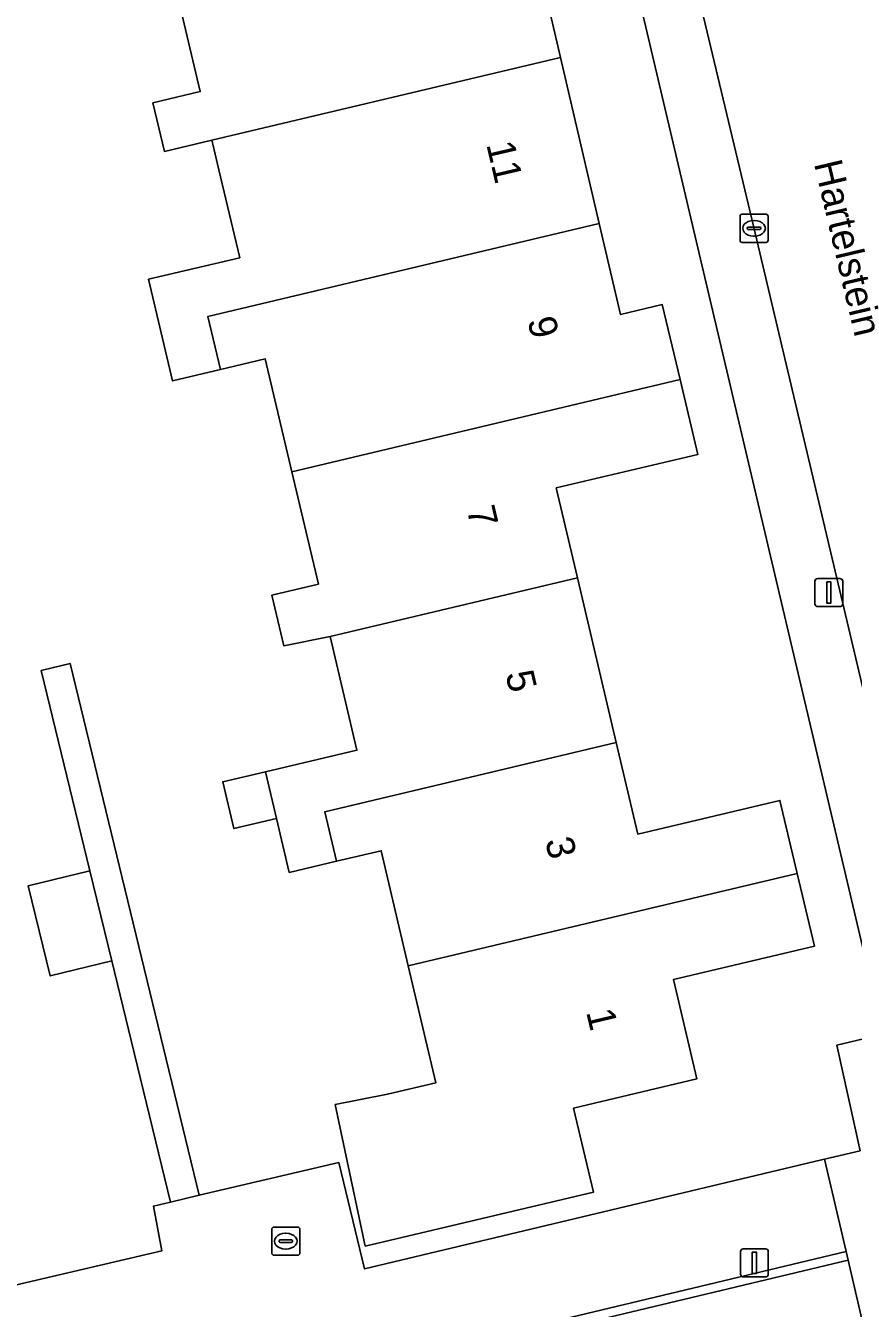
# Model space of a CAD drawing. Extents: x 158031 to 159244, y 380104 to 381214.
# Drawn here: x 158943.33 to 158972.81, y 380795.98 to 380841.63 of the extents above; entities that cross this region are included whole.
import ezdxf

# ---------------------------------------------------------------- set-up
doc = ezdxf.new("R2010")
doc.units = 0
for name, color, linetype in [('IMGEO_Erf', 7, 'Continuous'), ('IMGEO_Kolk', 7, 'Continuous'), ('IMGEO_Lichtmast', 7, 'Continuous'), ('IMGEO_Muur', 7, 'Continuous'), ('IMGEO_Openbare_ruimte_label', 7, 'Continuous'), ('IMGEO_Pand', 7, 'Continuous'), ('IMGEO_Pand_nummerreeks', 7, 'Continuous'), ('IMGEO_Rijbaan_lokaal_open', 7, 'Continuous'), ('IMGEO_Rioolput', 7, 'Continuous'), ('IMGEO_Voetpad_open', 7, 'Continuous')]:
    doc.layers.add(name, color=color, linetype=linetype)

msp = doc.modelspace()

# ---------------------------------------------------------------- linework, layer by layer
at = {"layer": 'IMGEO_Erf'}
for points in [[(158940.713, 380796.274), (158948.187, 380798.028), (158947.885, 380799.619), (158948.489, 380799.76), (158946.996, 380805.9), (158946.403, 380808.34), (158944.208, 380807.806), (158943.426, 380811.019), (158945.621, 380811.553), (158943.887, 380818.681), (158944.913, 380818.93), (158949.517, 380800.001), (158954.485, 380801.164), (158955.404, 380797.381), (158971.678, 380801.261), (158971.781, 380801.286), (158973.047, 380801.587), (158972.216, 380805.341), (158973.869, 380805.732), (158958.127, 380872.491)], [(158961.593, 380843.866), (158962.379, 380840.503), (158963.76, 380834.589), (158964.517, 380831.35), (158966.006, 380831.701), (158966.636, 380829.032), (158967.265, 380826.365), (158962.226, 380825.176), (158962.98, 380821.976), (158964.362, 380816.116), (158965.13, 380812.859), (158970.196, 380814.053), (158970.808, 380811.458), (158971.42, 380808.862), (158966.399, 380807.678), (158967.233, 380804.14), (158962.844, 380803.105), (158963.551, 380800.108), (158955.424, 380798.192), (158954.359, 380803.232), (158956.219, 380803.6), (158957.941, 380804.005), (158956.959, 380808.169), (158955.994, 380812.263), (158954.405, 380811.888), (158952.721, 380811.491), (158952.268, 380813.41), (158950.748, 380813.052), (158950.354, 380814.718), (158951.875, 380815.076), (158955.128, 380815.843), (158954.175, 380819.885), (158952.528, 380819.556), (158952.103, 380821.36), (158953.758, 380821.75), (158952.815, 380825.75), (158951.868, 380829.767), (158950.272, 380829.391), (158948.567, 380828.989), (158947.714, 380832.606), (158950.955, 380833.37), (158950.217, 380836.502), (158950.003, 380837.411), (158949.969, 380837.556), (158948.274, 380837.154), (158947.865, 380838.888), (158949.549, 380839.285), (158948.563, 380843.465)]]:
    msp.add_lwpolyline(points, dxfattribs=at)
at = {"layer": 'IMGEO_Kolk'}
for p, q in [((158968.772, 380833.993), (158968.772, 380834.845)), ((158968.847, 380834.919), (158969.699, 380834.919)), ((158969.773, 380834.845), (158969.773, 380833.993)), ((158969.031, 380834.413), (158969.031, 380834.425)), ((158969.074, 380834.462), (158969.472, 380834.462)), ((158969.26, 380834.699), (158969.285, 380834.699)), ((158969.515, 380834.425), (158969.515, 380834.413)), ((158969.469, 380834.376), (158969.071, 380834.376)), ((158969.283, 380834.139), (158969.258, 380834.139)), ((158969.699, 380833.919), (158968.847, 380833.919))]:
    msp.add_line(p, q, dxfattribs=at)
for points in [[(158968.772, 380833.993), (158968.772, 380834.845)], [(158968.847, 380834.919), (158969.699, 380834.919)], [(158969.773, 380834.845), (158969.773, 380833.993)], [(158969.699, 380833.919), (158968.847, 380833.919)]]:
    msp.add_lwpolyline(points, dxfattribs=at)
for centre, radius, start, end in [((158968.849, 380834.843), 0.0765, 91.552, 178.448), ((158968.849, 380834.843), 0.0765, 91.552, 178.448), ((158969.697, 380834.843), 0.0765, 1.552, 88.448), ((158969.697, 380834.843), 0.0765, 1.552, 88.448), ((158969.071, 380834.422), 0.0403, 85.8775, 175.7526), ((158969.068, 380834.412), 0.0366, 178.938, 274.7102), ((158969.472, 380834.419), 0.043, 264.8664, 352.4533), ((158969.476, 380834.424), 0.0386, 1.7309, 96.639), ((158968.849, 380833.995), 0.0765, 181.552, 268.448), ((158968.849, 380833.995), 0.0765, 181.552, 268.448), ((158969.697, 380833.995), 0.0765, 271.552, 358.448), ((158969.697, 380833.995), 0.0765, 271.552, 358.448)]:
    msp.add_arc(centre, radius, start, end, dxfattribs=at)
for centre, major_axis, ratio, start_param, end_param in [((158969.259, 380834.419), (-0.387, 0.002), 0.722429, 4.712389, 7.853982), ((158969.284, 380834.419), (-0.39, 0.002), 0.717154, 1.570796, 4.712389)]:
    msp.add_ellipse(centre, major_axis=major_axis, ratio=ratio, start_param=start_param, end_param=end_param, dxfattribs=at)
at = {"layer": 'IMGEO_Lichtmast'}
for p, q in [((158971.438, 380821.055), (158971.438, 380821.855)), ((158971.438, 380821.855), (158971.438, 380821.055)), ((158971.538, 380821.955), (158972.328, 380821.955)), ((158972.328, 380821.955), (158971.538, 380821.955)), ((158972.428, 380821.855), (158972.428, 380821.055)), ((158972.428, 380821.055), (158972.428, 380821.855)), ((158972.328, 380820.955), (158971.538, 380820.955)), ((158971.538, 380820.955), (158972.328, 380820.955)), ((158968.79, 380797.196), (158968.79, 380797.996)), ((158968.79, 380797.996), (158968.79, 380797.196)), ((158968.89, 380798.096), (158969.68, 380798.096)), ((158969.68, 380798.096), (158968.89, 380798.096)), ((158969.78, 380797.996), (158969.78, 380797.196)), ((158969.78, 380797.196), (158969.78, 380797.996)), ((158969.68, 380797.096), (158968.89, 380797.096)), ((158968.89, 380797.096), (158969.68, 380797.096))]:
    msp.add_line(p, q, dxfattribs=at)
for points in [[(158971.858, 380821.83), (158972.008, 380821.83), (158972.008, 380821.08), (158971.858, 380821.08), (158971.858, 380821.83)], [(158969.21, 380797.971), (158969.36, 380797.971), (158969.36, 380797.221), (158969.21, 380797.221), (158969.21, 380797.971)]]:
    msp.add_lwpolyline(points, dxfattribs=at)
for centre, start, end in [((158971.538, 380821.855), 90, 180), ((158971.538, 380821.855), 90, 180), ((158972.328, 380821.855), 0, 90), ((158972.328, 380821.855), 360, 90), ((158971.538, 380821.055), 180, 270), ((158971.538, 380821.055), 180, 270), ((158972.328, 380821.055), 270, 0), ((158972.328, 380821.055), 270, 0), ((158968.89, 380797.996), 90, 180), ((158968.89, 380797.996), 90, 180), ((158969.68, 380797.996), 0, 90), ((158969.68, 380797.996), 360, 90), ((158968.89, 380797.196), 180, 270), ((158968.89, 380797.196), 180, 270), ((158969.68, 380797.196), 270, 0), ((158969.68, 380797.196), 270, 0)]:
    msp.add_arc(centre, 0.1, start, end, dxfattribs=at)
at = {"layer": 'IMGEO_Muur'}
msp.add_lwpolyline([(158972.621, 380797.69), (158972.549, 380797.994), (158960.285, 380795.07), (158961.233, 380791.092), (158961.523, 380791.161), (158960.647, 380794.835)], close=True, dxfattribs=at)
at = {"layer": 'IMGEO_Pand'}
for points in [[(158961.593, 380843.866), (158963.082, 380844.218), (158962.481, 380846.768), (158948.563, 380843.465), (158949.549, 380839.285), (158947.865, 380838.888), (158948.274, 380837.154), (158949.969, 380837.556), (158962.379, 380840.503)], [(158962.379, 380840.503), (158949.969, 380837.556), (158950.003, 380837.411), (158950.217, 380836.502), (158950.955, 380833.37), (158947.714, 380832.606), (158948.567, 380828.989), (158950.272, 380829.391), (158949.823, 380831.28), (158963.76, 380834.589)], [(158952.815, 380825.75), (158966.636, 380829.032), (158966.006, 380831.701), (158964.517, 380831.35), (158963.76, 380834.589), (158949.823, 380831.28), (158950.272, 380829.391), (158951.868, 380829.767)], [(158954.175, 380819.885), (158962.98, 380821.976), (158962.226, 380825.176), (158967.265, 380826.365), (158966.636, 380829.032), (158952.815, 380825.75), (158953.758, 380821.75), (158952.103, 380821.36), (158952.528, 380819.556)], [(158962.98, 380821.976), (158954.175, 380819.885), (158955.128, 380815.843), (158951.875, 380815.076), (158952.268, 380813.41), (158952.721, 380811.491), (158954.405, 380811.888), (158953.986, 380813.652), (158964.362, 380816.116)], [(158954.405, 380811.888), (158955.994, 380812.263), (158956.959, 380808.169), (158970.808, 380811.458), (158970.196, 380814.053), (158965.13, 380812.859), (158964.362, 380816.116), (158953.986, 380813.652)], [(158951.875, 380815.076), (158950.354, 380814.718), (158950.748, 380813.052), (158952.268, 380813.41)], [(158945.621, 380811.553), (158943.426, 380811.019), (158944.208, 380807.806), (158946.403, 380808.34)], [(158970.808, 380811.458), (158956.959, 380808.169), (158957.941, 380804.005), (158956.219, 380803.6), (158954.359, 380803.232), (158955.424, 380798.192), (158963.551, 380800.108), (158962.844, 380803.105), (158967.233, 380804.14), (158966.399, 380807.678), (158971.42, 380808.862)]]:
    msp.add_lwpolyline(points, close=True, dxfattribs=at)
at = {"layer": 'IMGEO_Rijbaan_lokaal_open'}
for points in [[(158975.857, 380806.621), (158976.744, 380802.874), (158977.707, 380798.806), (158978.777, 380794.288), (158980.567, 380786.712), (158987.383, 380788.323), (158983.603, 380804.517), (158982.196, 380810.267), (158977.283, 380830.892), (158976.361, 380834.761), (158976.112, 380835.81), (158975.231, 380839.527), (158972.996, 380848.953), (158966.187, 380847.324), (158969.267, 380834.448)], [(158968.953, 380785.819), (158968.257, 380788.75), (158967.561, 380791.68), (158973.685, 380793.135), (158972.621, 380797.69), (158960.647, 380794.835), (158961.523, 380791.161), (158966.918, 380769.141), (158968.417, 380769.502), (158972.591, 380770.505), (158972.434, 380771.167), (158971.738, 380774.097), (158971.042, 380777.028), (158970.345, 380779.958), (158969.649, 380782.889)]]:
    msp.add_lwpolyline(points, close=True, dxfattribs=at)
at = {"layer": 'IMGEO_Rioolput'}
for p, q in [((158952.097, 380797.942), (158952.097, 380798.794)), ((158952.172, 380798.868), (158953.024, 380798.868)), ((158953.098, 380798.794), (158953.098, 380797.942)), ((158952.356, 380798.362), (158952.356, 380798.374)), ((158952.794, 380798.325), (158952.396, 380798.325)), ((158952.399, 380798.411), (158952.797, 380798.411)), ((158952.585, 380798.648), (158952.61, 380798.648)), ((158952.84, 380798.374), (158952.84, 380798.362)), ((158953.024, 380797.868), (158952.172, 380797.868)), ((158952.608, 380798.088), (158952.583, 380798.088))]:
    msp.add_line(p, q, dxfattribs=at)
for points in [[(158952.097, 380797.942), (158952.097, 380798.794)], [(158952.172, 380798.868), (158953.024, 380798.868)], [(158953.098, 380798.794), (158953.098, 380797.942)], [(158953.024, 380797.868), (158952.172, 380797.868)]]:
    msp.add_lwpolyline(points, dxfattribs=at)
for centre, radius, start, end in [((158952.174, 380798.792), 0.0765, 91.552, 178.448), ((158952.174, 380798.792), 0.0765, 91.552, 178.448), ((158953.022, 380798.792), 0.0765, 1.552, 88.448), ((158953.022, 380798.792), 0.0765, 1.552, 88.448), ((158952.396, 380798.371), 0.0403, 85.8775, 175.7526), ((158952.393, 380798.361), 0.0366, 178.938, 274.7102), ((158952.797, 380798.368), 0.043, 264.8664, 352.4533), ((158952.801, 380798.373), 0.0386, 1.7309, 96.639), ((158952.174, 380797.944), 0.0765, 181.552, 268.448), ((158952.174, 380797.944), 0.0765, 181.552, 268.448), ((158953.022, 380797.944), 0.0765, 271.552, 358.448), ((158953.022, 380797.944), 0.0765, 271.552, 358.448)]:
    msp.add_arc(centre, radius, start, end, dxfattribs=at)
for centre, major_axis, ratio, start_param, end_param in [((158952.584, 380798.368), (-0.387, 0.002), 0.722429, 4.712389, 7.853982), ((158952.609, 380798.368), (-0.39, 0.002), 0.717154, 1.570796, 4.712389)]:
    msp.add_ellipse(centre, major_axis=major_axis, ratio=ratio, start_param=start_param, end_param=end_param, dxfattribs=at)
at = {"layer": 'IMGEO_Voetpad_open'}
for points in [[(158958.127, 380872.491), (158973.869, 380805.732), (158972.216, 380805.341), (158973.047, 380801.587), (158971.781, 380801.286), (158972.549, 380797.994), (158972.621, 380797.69), (158973.685, 380793.135), (158974.169, 380793.26), (158975.854, 380793.695), (158981.421, 380770.258), (158981.433, 380770.208), (158984.909, 380755.576)], [(158987.528, 380757.242), (158984.322, 380770.816), (158983.433, 380774.576), (158981.183, 380784.104), (158980.567, 380786.712), (158978.777, 380794.288), (158977.707, 380798.806), (158976.744, 380802.874), (158975.857, 380806.621), (158969.267, 380834.448), (158966.187, 380847.324)], [(158960.285, 380795.07), (158972.549, 380797.994), (158971.781, 380801.286), (158971.678, 380801.261), (158955.404, 380797.381), (158954.485, 380801.164), (158949.517, 380800.001), (158948.489, 380799.76), (158947.885, 380799.619), (158948.187, 380798.028), (158940.713, 380796.274), (158938.975, 380795.866), (158939.504, 380793.695), (158924.003, 380790.127), (158924.8, 380786.765), (158940.338, 380790.437), (158953.892, 380793.64)]]:
    msp.add_lwpolyline(points, dxfattribs=at)
msp.add_lwpolyline([(158944.913, 380818.93), (158943.887, 380818.681), (158945.621, 380811.553), (158946.403, 380808.34), (158946.996, 380805.9), (158948.489, 380799.76), (158949.517, 380800.001)], close=True, dxfattribs=at)

# ---------------------------------------------------------------- texts
at = {"layer": 'IMGEO_Openbare_ruimte_label'}
msp.add_text('Hartelstein', height=1, rotation=283.2996, dxfattribs=at).set_placement((158971.401, 380836.727))
at = {"layer": 'IMGEO_Pand_nummerreeks'}
for s, rotation, p in [('11', 283.1434, (158959.734, 380837.406)), ('9', 283.2042, (158961.197, 380831.152)), ('7', 283.2621, (158959.034, 380824.422)), ('5', 283.2695, (158960.415, 380818.561)), ('3', 283.4811, (158961.826, 380812.625)), ('1', 283.4811, (158963.288, 380806.526))]:
    msp.add_text(s, height=1, rotation=rotation, dxfattribs=at).set_placement(p)

doc.saveas('drawing.dxf')
